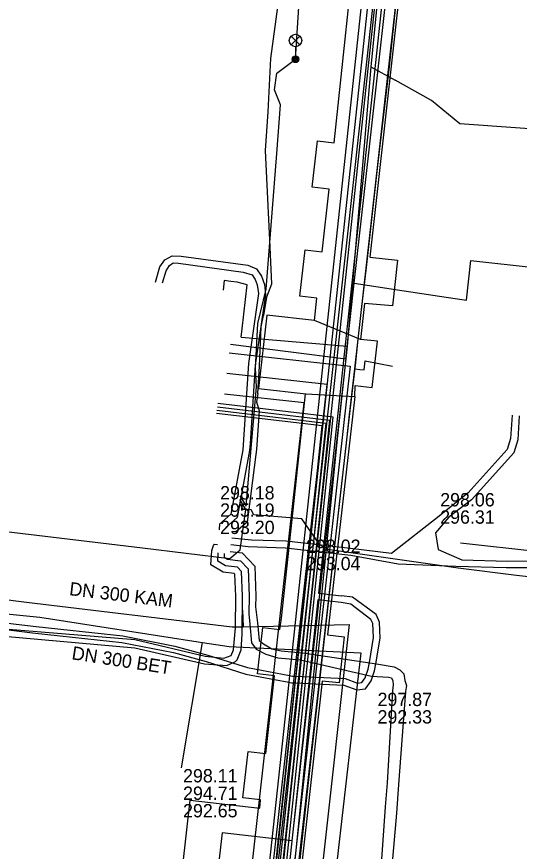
# Model space of a CAD drawing. Extents: x -595540 to -593988, y -1160850 to -1159202.
# Drawn here: x -594145.1 to -594114.9, y -1159654.1 to -1159603.9 of the extents above; entities that cross this region are included whole.
import ezdxf

# ---------------------------------------------------------------- set-up
doc = ezdxf.new("R2010")
doc.units = 0
for name, color, linetype in [('BVK-DESTOVA_popisy', 7, 'Continuous'), ('BVK-DESTOVA_trasa sítě', 7, 'Continuous'), ('BVK-SPLASKOVA_popisy', 7, 'Continuous'), ('BVK-SPLASKOVA_trasa sítě', 7, 'Continuous'), ('BVK-VODOVOD_trasa sítě', 7, 'Continuous'), ('BVK-VODOVOD_trasa zrušené sítě', 7, 'Continuous'), ('CETIN_kabel podzemní', 7, 'Continuous'), ('DESTOVA_trasa neprovozované sítě', 7, 'Continuous'), ('DSP-NN-TEPLARNY_kabel', 7, 'Continuous'), ('EON-NN_kabel', 7, 'Continuous'), ('EON-VN_kabel', 7, 'Continuous'), ('PODA_kabel optický', 7, 'Continuous'), ('SPLASKOVA_neprovozovaná  trasa sítě', 7, 'Continuous'), ('TEPLARNY-ELEKTRO_kabel', 7, 'Continuous'), ('TEPLARNY-HORKOVODY_trasa sítě', 7, 'Continuous'), ('TEPLARNY-HORKOVODY_trasa sítě obvodem', 7, 'Continuous'), ('TEPLARNY-TEPLOVODY_trasa sítě', 7, 'Continuous'), ('TSB_kabel VO', 7, 'Continuous'), ('TSB_kolektor', 7, 'Continuous'), ('TSB_lampy VO', 7, 'Continuous')]:
    doc.layers.add(name, color=color, linetype=linetype)

msp = doc.modelspace()

# ---------------------------------------------------------------- linework, layer by layer
at = {"layer": 'BVK-DESTOVA_popisy'}
for p, q in [((-594123.392, -1159645.499), (-594123.392, -1159645.499)), ((-594135.072, -1159650.614), (-594135.072, -1159650.614))]:
    msp.add_line(p, q, dxfattribs=at)
at = {"layer": 'BVK-DESTOVA_trasa sítě'}
for p, q in [((-594132.296, -1159641.805), (-594124.396, -1159642.184)), ((-594124.396, -1159642.184), (-594128.057, -1159673.904))]:
    msp.add_line(p, q, dxfattribs=at)
for points in [[(-594165.456, -1159637.84), (-594164.262, -1159637.961), (-594164.053, -1159637.982), (-594143.673, -1159640.039)], [(-594143.673, -1159640.039), (-594134.167, -1159641.515), (-594133.91, -1159641.555), (-594132.296, -1159641.805)]]:
    msp.add_lwpolyline(points, dxfattribs=at)
at = {"layer": 'BVK-SPLASKOVA_popisy'}
for p, q in [((-594132.847, -1159632.154), (-594132.847, -1159632.154)), ((-594119.627, -1159632.574), (-594119.627, -1159632.574)), ((-594127.687, -1159635.369), (-594127.687, -1159635.369))]:
    msp.add_line(p, q, dxfattribs=at)
at = {"layer": 'BVK-SPLASKOVA_trasa sítě'}
for p, q in [((-594118.401, -1159635.559), (-594102.323, -1159637.352)), ((-594166.776, -1159636.355), (-594144.473, -1159639.133)), ((-594144.473, -1159639.133), (-594132.128, -1159640.623)), ((-594125.093, -1159640.466), (-594128.719, -1159673.053))]:
    msp.add_line(p, q, dxfattribs=at)
msp.add_lwpolyline([(-594132.128, -1159640.623), (-594131.471, -1159640.608), (-594125.093, -1159640.466)], dxfattribs=at)
at = {"layer": 'BVK-VODOVOD_trasa sítě'}
for points in [[(-594128.27, -1159656.82), (-594127.63, -1159650.88), (-594126.97, -1159644.94), (-594126.32, -1159639), (-594125.66, -1159633.04), (-594125.28, -1159629.75), (-594125.07, -1159627.87), (-594124.75, -1159625.1), (-594124.37, -1159621.72), (-594124.04, -1159618.84), (-594123.37, -1159612.89), (-594122.68, -1159606.94), (-594122.05, -1159600.99)], [(-594124.75, -1159625.1), (-594124.45, -1159625.14), (-594124.204, -1159625.163), (-594124.126, -1159624.633), (-594122.49, -1159624.95)]]:
    msp.add_lwpolyline(points, dxfattribs=at)
at = {"layer": 'BVK-VODOVOD_trasa zrušené sítě'}
msp.add_lwpolyline([(-594139.59, -1159758.16), (-594132.19, -1159691.23), (-594131.54, -1159685.22), (-594130.32, -1159674.22), (-594125.04, -1159627.62), (-594124.69, -1159624.72), (-594124.57, -1159623.5), (-594121.78, -1159598.56), (-594116.31, -1159549.3), (-594116, -1159546.29), (-594115.44, -1159541.42)], dxfattribs=at)
at = {"layer": 'CETIN_kabel podzemní'}
for points in [[(-594122.74, -1159596.11), (-594123.79, -1159606.96)], [(-594123.79, -1159606.96), (-594125.22, -1159623.74)], [(-594123.79, -1159606.96), (-594122.34, -1159607.76)], [(-594105.15, -1159611.87), (-594107.29, -1159611.18), (-594118.44, -1159610.38), (-594120.15, -1159608.97), (-594122.34, -1159607.76)], [(-594131.58, -1159623.21), (-594131.53, -1159622.71), (-594131.23, -1159620.05), (-594131.82, -1159619.89), (-594132.21, -1159619.85), (-594132.61, -1159619.8), (-594132.67, -1159620.38)], [(-594131.58, -1159623.21), (-594125.22, -1159623.74)], [(-594125.22, -1159623.74), (-594125.79, -1159629.14)], [(-594125.79, -1159629.14), (-594129.78, -1159668.79)]]:
    msp.add_lwpolyline(points, dxfattribs=at)
at = {"layer": 'DESTOVA_trasa neprovozované sítě'}
msp.add_line((-594135.176, -1159649.089), (-594133.91, -1159641.555), dxfattribs=at)
at = {"layer": 'DSP-NN-TEPLARNY_kabel'}
for points in [[(-594161.499, -1159948.173), (-594154.44, -1159886.166), (-594161.18, -1159885.431), (-594160.858, -1159882.597), (-594154.099, -1159883.387), (-594145.898, -1159810.464), (-594156.471, -1159809.468), (-594150.592, -1159758.327), (-594140.541, -1159759.383), (-594133.907, -1159702.62), (-594140.574, -1159701.904), (-594140.252, -1159699.013), (-594133.551, -1159699.748), (-594126.054, -1159628.011), (-594132.991, -1159627.198)], [(-594133.014, -1159627.397), (-594126.273, -1159628.187), (-594133.73, -1159699.527), (-594140.428, -1159698.793), (-594140.795, -1159702.081), (-594134.129, -1159702.798), (-594140.716, -1159759.163), (-594150.768, -1159758.107), (-594156.693, -1159809.648), (-594146.119, -1159810.644), (-594154.275, -1159883.165), (-594161.034, -1159882.375), (-594161.401, -1159885.608), (-594154.661, -1159886.343), (-594161.72, -1159948.35)], [(-594133.037, -1159627.596), (-594126.493, -1159628.363), (-594133.908, -1159699.307), (-594140.605, -1159698.572), (-594141.017, -1159702.258), (-594134.351, -1159702.975), (-594140.892, -1159758.943), (-594150.944, -1159757.888), (-594156.915, -1159809.828), (-594146.341, -1159810.824), (-594147.774, -1159823.565), (-594152.315, -1159823.04)], [(-594152.288, -1159822.842), (-594147.95, -1159823.343), (-594146.562, -1159811.004), (-594157.137, -1159810.008), (-594151.12, -1159757.668), (-594141.068, -1159758.724), (-594134.573, -1159703.152), (-594141.238, -1159702.436), (-594140.781, -1159698.351), (-594134.086, -1159699.086), (-594126.712, -1159628.538), (-594133.061, -1159627.794)]]:
    msp.add_lwpolyline(points, dxfattribs=at)
at = {"layer": 'EON-NN_kabel'}
for points in [[(-594124.994, -1159551.564), (-594124.904, -1159551.582), (-594124.975, -1159552.071), (-594124.907, -1159553.941), (-594124.01, -1159560.832), (-594125.027, -1159570.116), (-594126.236, -1159574.881), (-594127.627, -1159589.331), (-594129.176, -1159601.711), (-594129.818, -1159606.455), (-594129.971, -1159609.654), (-594130.132, -1159611.98), (-594129.852, -1159617.799), (-594129.759, -1159620.012), (-594130.07, -1159620.8), (-594130.25, -1159621.9)], [(-594136.727, -1159619.896), (-594136.472, -1159618.975), (-594136.164, -1159618.548), (-594135.73, -1159618.311), (-594135.185, -1159618.335), (-594131.174, -1159618.883), (-594130.656, -1159619.095), (-594130.358, -1159619.535), (-594130.191, -1159620.045), (-594130.122, -1159620.646), (-594130.733, -1159624.88), (-594131.05, -1159629.586), (-594131.079, -1159630.005), (-594131.828, -1159634.042), (-594132.498, -1159634.641), (-594132.501, -1159634.666)], [(-594136.31, -1159619.942), (-594136.085, -1159619.22), (-594135.88, -1159618.896), (-594135.667, -1159618.73), (-594135.351, -1159618.745), (-594131.457, -1159619.291), (-594130.914, -1159619.448), (-594130.732, -1159619.732), (-594130.614, -1159620.064), (-594130.535, -1159620.585), (-594131.143, -1159624.793), (-594131.478, -1159629.966), (-594132.196, -1159633.835), (-594132.881, -1159634.446), (-594132.911, -1159634.751), (-594132.901, -1159634.789)], [(-594130.58, -1159626.58), (-594130.49, -1159624.94), (-594130.39, -1159622.59), (-594130.25, -1159621.9)], [(-594130.58, -1159626.58), (-594130.66, -1159627.09), (-594130.507, -1159627.64), (-594130.658, -1159629.955), (-594130.708, -1159630.255), (-594131.231, -1159634.315), (-594131.899, -1159634.912), (-594132.107, -1159634.889)], [(-594115.315, -1159627.884), (-594115.41, -1159629.289), (-594115.615, -1159629.957), (-594117.948, -1159632.558), (-594119.694, -1159633.953), (-594122.56, -1159636.208), (-594125.021, -1159635.913), (-594128.87, -1159635.472), (-594130.953, -1159635.397), (-594132.151, -1159635.286)], [(-594114.878, -1159627.933), (-594114.967, -1159629.376), (-594115.204, -1159630.147), (-594117.751, -1159632.97), (-594119.119, -1159634.029), (-594119.905, -1159634.971), (-594119.757, -1159635.96), (-594118.338, -1159636.594), (-594115.595, -1159636.658), (-594112.914, -1159636.645), (-594107.229, -1159637.223), (-594102.463, -1159637.885), (-594097.976, -1159638.312), (-594097.531, -1159638.406), (-594096.463, -1159638.455), (-594096.29, -1159638.463), (-594091.079, -1159639.178), (-594085.26, -1159640.034), (-594080.288, -1159640.372)], [(-594093.354, -1159630.234), (-594093.35, -1159631.237), (-594093.607, -1159632.316), (-594094.151, -1159634.073), (-594096.098, -1159636.919), (-594096.596, -1159637.718), (-594096.908, -1159638.056), (-594097.531, -1159638.406), (-594097.86, -1159638.747), (-594102.565, -1159638.281), (-594107.379, -1159637.642), (-594110.231, -1159637.341), (-594112.977, -1159637.065), (-594115.669, -1159637.065), (-594118.698, -1159636.988), (-594122.154, -1159636.854), (-594124.99, -1159636.324), (-594128.929, -1159635.882), (-594131.16, -1159635.798), (-594132.195, -1159635.685)], [(-594148.018, -1159640.557), (-594137.967, -1159641.37), (-594133.752, -1159642.381), (-594132.622, -1159642.502), (-594132.184, -1159642.338), (-594132.036, -1159642.001), (-594131.925, -1159640.679), (-594131.906, -1159638.779), (-594131.954, -1159637.457), (-594132.002, -1159637.407), (-594132.661, -1159637.326), (-594133.407, -1159636.887), (-594133.354, -1159636.025), (-594133.243, -1159635.716), (-594133.181, -1159635.644), (-594132.998, -1159635.664)], [(-594148.08, -1159640.972), (-594137.975, -1159641.882), (-594133.777, -1159642.836), (-594132.45, -1159642.932), (-594131.919, -1159642.705), (-594131.825, -1159642.596), (-594131.582, -1159642.001), (-594131.528, -1159641.058), (-594131.506, -1159638.774), (-594131.559, -1159637.29), (-594131.809, -1159637.028), (-594132.53, -1159636.939), (-594132.993, -1159636.667), (-594132.963, -1159636.175)], [(-594132.604, -1159636.215), (-594132.605, -1159636.431), (-594132.399, -1159636.552), (-594131.617, -1159636.648), (-594131.166, -1159637.125), (-594131.106, -1159638.768), (-594131.116, -1159639.823), (-594131.068, -1159640.45), (-594130.972, -1159641.582), (-594130.675, -1159641.962), (-594130.11, -1159642.264), (-594129.383, -1159642.473), (-594128.01, -1159642.599), (-594123.756, -1159643.575), (-594122.736, -1159643.647), (-594122.546, -1159643.67), (-594122.464, -1159643.869), (-594122.461, -1159644.094), (-594122.49, -1159644.465), (-594122.805, -1159649.988), (-594122.94, -1159651.44), (-594123.456, -1159658.874)], [(-594132.238, -1159636.081), (-594131.53, -1159636.159), (-594130.771, -1159636.96), (-594130.706, -1159638.763), (-594130.712, -1159639.41), (-594130.596, -1159640.369), (-594130.496, -1159641.427), (-594130.238, -1159641.638), (-594129.741, -1159641.942), (-594129.175, -1159642.057), (-594127.74, -1159642.197), (-594123.45, -1159642.835), (-594122.402, -1159643.008), (-594122.05, -1159643.196), (-594121.815, -1159643.429), (-594121.751, -1159643.838), (-594121.643, -1159644.135), (-594121.706, -1159644.505), (-594122.131, -1159650.092), (-594122.262, -1159651.806), (-594122.871, -1159658.918)]]:
    msp.add_lwpolyline(points, dxfattribs=at)
at = {"layer": 'EON-VN_kabel'}
for points in [[(-594093.156, -1159551.185), (-594117.615, -1159548.247), (-594118.307, -1159554.343), (-594118.463, -1159555.715), (-594118.508, -1159556.113), (-594118.598, -1159556.906), (-594118.998, -1159556.864), (-594119.047, -1159557.292), (-594119.092, -1159557.691), (-594119.143, -1159558.143), (-594119.188, -1159558.541), (-594119.287, -1159559.415), (-594118.888, -1159559.46), (-594127.888, -1159643.604), (-594127.931, -1159644.002), (-594129.717, -1159660.699), (-594130.497, -1159669.009), (-594137.537, -1159732.843), (-594137.6, -1159733.413), (-594138.546, -1159741.99), (-594138.944, -1159741.946), (-594139.342, -1159741.902), (-594140.138, -1159741.814)], [(-594146.556, -1159830.012), (-594148.97, -1159829.733), (-594146.93, -1159812.154), (-594157.67, -1159811.028), (-594151.563, -1159757.117), (-594140.745, -1159758.271), (-594138.988, -1159742.343), (-594138.944, -1159741.946), (-594138.04, -1159733.747), (-594137.977, -1159733.176), (-594130.895, -1159668.972), (-594130.115, -1159660.662), (-594128.332, -1159643.983), (-594128.289, -1159643.585), (-594119.332, -1159559.812), (-594119.729, -1159559.767), (-594119.587, -1159558.52), (-594119.542, -1159558.122), (-594119.484, -1159557.612), (-594119.439, -1159557.213), (-594119.303, -1159556.023), (-594118.508, -1159556.113), (-594118.094, -1159556.16), (-594117.878, -1159556.185)], [(-594117.832, -1159555.787), (-594118.053, -1159555.762), (-594118.463, -1159555.715), (-594119.655, -1159555.58), (-594119.831, -1159557.135), (-594119.877, -1159557.533), (-594119.941, -1159558.101), (-594119.986, -1159558.499), (-594120.17, -1159560.12), (-594119.773, -1159560.165), (-594128.687, -1159643.541), (-594128.729, -1159643.94), (-594130.513, -1159660.624), (-594131.293, -1159668.934), (-594138.416, -1159733.509), (-594138.479, -1159734.079), (-594139.254, -1159741.107), (-594140.051, -1159741.019)], [(-594117.968, -1159556.979), (-594118.191, -1159557.019), (-594118.227, -1159557.352), (-594118.27, -1159557.754), (-594118.313, -1159558.153), (-594118.356, -1159558.555), (-594126.943, -1159638.597), (-594125.548, -1159638.746)], [(-594148.007, -1159640.503), (-594144.113, -1159640.966), (-594142.456, -1159641.148), (-594138.744, -1159641.555), (-594135.653, -1159642.161), (-594133.694, -1159642.696), (-594131.309, -1159643.454), (-594128.729, -1159643.94), (-594128.553, -1159643.973), (-594128.332, -1159643.983), (-594127.931, -1159644.002), (-594127.525, -1159644.021), (-594125.423, -1159644.119), (-594124.634, -1159644.402), (-594124.112, -1159644.333), (-594123.77, -1159643.861), (-594123.571, -1159643.258), (-594123.488, -1159642.835), (-594123.237, -1159641.286), (-594123.271, -1159640.326), (-594123.482, -1159639.868), (-594124.888, -1159638.821), (-594125.548, -1159638.746)], [(-594125.571, -1159639.145), (-594126.986, -1159638.994), (-594127.482, -1159643.623), (-594127.525, -1159644.021), (-594129.318, -1159660.736), (-594130.098, -1159669.046), (-594137.098, -1159732.51), (-594137.161, -1159733.08), (-594140.037, -1159759.151), (-594150.858, -1159757.997), (-594156.784, -1159810.317), (-594146.042, -1159811.443), (-594148.099, -1159829.169), (-594146.492, -1159829.355)], [(-594147.975, -1159640.104), (-594144.068, -1159640.569), (-594142.412, -1159640.75), (-594138.684, -1159641.159), (-594135.562, -1159641.771), (-594133.581, -1159642.312), (-594131.211, -1159643.065), (-594128.687, -1159643.541), (-594128.506, -1159643.575), (-594128.289, -1159643.585), (-594127.888, -1159643.604), (-594127.482, -1159643.623), (-594125.344, -1159643.722), (-594124.59, -1159643.993), (-594124.335, -1159643.959), (-594124.13, -1159643.677), (-594123.959, -1159643.157), (-594123.882, -1159642.764), (-594123.638, -1159641.261), (-594123.668, -1159640.421), (-594123.787, -1159640.163), (-594125.002, -1159639.251), (-594125.571, -1159639.145)]]:
    msp.add_lwpolyline(points, dxfattribs=at)
at = {"layer": 'PODA_kabel optický'}
msp.add_lwpolyline([(-594132.759, -1159685.707), (-594122.889, -1159596.291)], dxfattribs=at)
at = {"layer": 'SPLASKOVA_neprovozovaná  trasa sítě'}
msp.add_line((-594131.494, -1159639.609), (-594131.471, -1159640.608), dxfattribs=at)
at = {"layer": 'TEPLARNY-ELEKTRO_kabel'}
for points in [[(-594161.499, -1159948.173), (-594154.44, -1159886.166), (-594161.18, -1159885.431), (-594160.858, -1159882.597), (-594154.099, -1159883.387), (-594145.898, -1159810.464), (-594156.471, -1159809.468), (-594150.592, -1159758.327), (-594140.541, -1159759.383), (-594133.907, -1159702.62), (-594140.574, -1159701.904), (-594140.252, -1159699.013), (-594133.551, -1159699.748), (-594126.054, -1159628.011), (-594132.991, -1159627.198)], [(-594133.014, -1159627.397), (-594126.273, -1159628.187), (-594133.73, -1159699.527), (-594140.428, -1159698.793), (-594140.795, -1159702.081), (-594134.129, -1159702.798), (-594140.716, -1159759.163), (-594150.768, -1159758.107), (-594156.693, -1159809.648), (-594146.119, -1159810.644), (-594154.275, -1159883.165), (-594161.034, -1159882.375), (-594161.401, -1159885.608), (-594154.661, -1159886.343), (-594161.72, -1159948.35)], [(-594133.037, -1159627.596), (-594126.493, -1159628.363), (-594133.908, -1159699.307), (-594140.605, -1159698.572), (-594141.017, -1159702.258), (-594134.351, -1159702.975), (-594140.892, -1159758.943), (-594150.944, -1159757.888), (-594156.915, -1159809.828), (-594146.341, -1159810.824), (-594147.774, -1159823.565), (-594152.315, -1159823.04)], [(-594152.288, -1159822.842), (-594147.95, -1159823.343), (-594146.562, -1159811.004), (-594157.137, -1159810.008), (-594151.12, -1159757.668), (-594141.068, -1159758.724), (-594134.573, -1159703.152), (-594141.238, -1159702.436), (-594140.781, -1159698.351), (-594134.086, -1159699.086), (-594126.712, -1159628.538), (-594133.061, -1159627.794)]]:
    msp.add_lwpolyline(points, dxfattribs=at)
at = {"layer": 'TEPLARNY-HORKOVODY_trasa sítě'}
for p, q in [((-594126.423, -1159626.054), (-594132.45, -1159625.377)), ((-594134.743, -1159700.091), (-594126.423, -1159626.054))]:
    msp.add_line(p, q, dxfattribs=at)
at = {"layer": 'TEPLARNY-HORKOVODY_trasa sítě obvodem'}
for p, q in [((-594132.31, -1159624.135), (-594125.041, -1159624.952)), ((-594125.041, -1159624.952), (-594133.697, -1159701.969)), ((-594127.805, -1159627.157), (-594132.589, -1159626.619)), ((-594135.79, -1159698.212), (-594127.805, -1159627.157))]:
    msp.add_line(p, q, dxfattribs=at)
at = {"layer": 'TEPLARNY-TEPLOVODY_trasa sítě'}
for p, q in [((-594125.301, -1159624.502), (-594124.794, -1159619.961)), ((-594124.794, -1159619.961), (-594121.797, -1159620.411)), ((-594121.797, -1159620.411), (-594119.274, -1159620.789)), ((-594132.225, -1159623.614), (-594125.301, -1159624.502))]:
    msp.add_line(p, q, dxfattribs=at)
for points in [[(-594124.794, -1159619.961), (-594124.179, -1159614.451), (-594122.116, -1159595.956)], [(-594119.274, -1159620.789), (-594118.05, -1159620.973), (-594117.788, -1159618.599), (-594099.308, -1159620.64), (-594099.583, -1159623.125), (-594096.601, -1159623.454), (-594096.326, -1159620.969), (-594076.973, -1159623.107), (-594077.227, -1159625.594), (-594074.245, -1159625.924), (-594073.991, -1159623.437), (-594055.068, -1159625.527), (-594055.388, -1159628.007), (-594052.406, -1159628.336), (-594052.086, -1159625.856), (-594033.14, -1159627.95), (-594034.16, -1159636.861), (-594032.258, -1159637.092)], [(-594125.301, -1159624.502), (-594126.281, -1159633.29), (-594128.532, -1159653.47), (-594132.723, -1159652.992), (-594133.12, -1159656.469), (-594128.92, -1159656.948), (-594130.474, -1159670.877)]]:
    msp.add_lwpolyline(points, dxfattribs=at)
at = {"layer": 'TSB_kabel VO'}
for points in [[(-594131.656, -1159632.736), (-594131.292, -1159633.362), (-594130.67, -1159626.18), (-594130.72, -1159625.06), (-594130.58, -1159622.38), (-594130.09, -1159620.31), (-594129.45, -1159612.16), (-594129.22, -1159609.24), (-594129.59, -1159608.33), (-594129.44, -1159607.34), (-594128.32, -1159606.5), (-594127.7, -1159596.76)], [(-594188.62, -1159599.14), (-594189.58, -1159608.14), (-594190.07, -1159612.07), (-594190.97, -1159620.67), (-594191.06, -1159620.83), (-594191.016, -1159621.067), (-594191.89, -1159628.67), (-594191.54, -1159629.09), (-594189.61, -1159629.11), (-594174.32, -1159630.78), (-594159.18, -1159632.47), (-594147.95, -1159633.92), (-594147.11, -1159634.24), (-594146.72, -1159634.77), (-594137.5, -1159635.86), (-594132.27, -1159636.51), (-594131.65, -1159635.99), (-594131.31, -1159633.57), (-594131.662, -1159632.965)], [(-594052.93, -1159644.47), (-594053.47, -1159644.41), (-594059.85, -1159643.49), (-594071.32, -1159642.13), (-594075.5, -1159641.98), (-594079.54, -1159641.6), (-594080.13, -1159641.13), (-594080.84, -1159640.9), (-594092.53, -1159639.95), (-594093.31, -1159639.83), (-594096.51, -1159639.35), (-594098, -1159639.24), (-594109.074, -1159638.18), (-594109.36, -1159638.33), (-594109.61, -1159638.13), (-594115.04, -1159637.52), (-594118.55, -1159637.08), (-594126.54, -1159635.95), (-594126.9, -1159635.63), (-594127.94, -1159634.12), (-594130.818, -1159633.882), (-594130.973, -1159633.59), (-594131.454, -1159633.561), (-594131.668, -1159633.193)]]:
    msp.add_lwpolyline(points, dxfattribs=at)
at = {"layer": 'TSB_kolektor'}
for points in [[(-594127.038, -1159620.857), (-594128.052, -1159620.743), (-594127.74, -1159617.961), (-594126.727, -1159618.074), (-594126.304, -1159614.298), (-594127.317, -1159614.184), (-594127.006, -1159611.402), (-594125.992, -1159611.515), (-594124.54, -1159597.72), (-594124.097, -1159594.591), (-594120.226, -1159595.065), (-594120.3, -1159595.26), (-594120.538, -1159597.847), (-594121.551, -1159597.734), (-594123.864, -1159618.395), (-594122.195, -1159618.582), (-594122.5, -1159621.31), (-594124.176, -1159621.177), (-594124.417, -1159623.334), (-594127.188, -1159622.199)], [(-594124.729, -1159626.117), (-594123.715, -1159626.23), (-594123.404, -1159623.447), (-594124.417, -1159623.334), (-594127.188, -1159622.199), (-594130.05, -1159621.878), (-594130.544, -1159626.291), (-594127.682, -1159626.611), (-594124.761, -1159626.761)]]:
    msp.add_lwpolyline(points, close=True, dxfattribs=at)
msp.add_lwpolyline([(-594135.322, -1159657.101), (-594134.643, -1159651.038), (-594130.47, -1159651.505), (-594130.414, -1159651.009), (-594131.481, -1159650.889), (-594131.169, -1159648.107), (-594130.102, -1159648.226), (-594129.579, -1159643.555), (-594130.593, -1159643.442), (-594130.282, -1159640.659), (-594129.268, -1159640.773), (-594129.16, -1159640.1), (-594128.52, -1159634.17), (-594127.726, -1159626.615), (-594124.761, -1159626.761), (-594126.406, -1159641.093), (-594125.392, -1159641.206), (-594125.704, -1159643.989), (-594126.717, -1159643.876), (-594129.548, -1159669.158)], dxfattribs=at)
at = {"layer": 'TSB_lampy VO'}
for p, q in [((-594128.585, -1159605.64), (-594128.055, -1159605.11)), ((-594128.585, -1159605.11), (-594128.055, -1159605.64)), ((-594128.585, -1159605.64), (-594128.055, -1159605.11)), ((-594128.585, -1159605.11), (-594128.055, -1159605.64)), ((-594128.32, -1159605.75), (-594128.32, -1159606.5)), ((-594128.32, -1159605.75), (-594128.32, -1159606.5))]:
    msp.add_line(p, q, dxfattribs=at)
for centre, radius in [((-594128.32, -1159605.375), 0.375), ((-594128.32, -1159605.375), 0.375), ((-594128.32, -1159606.5), 0.2), ((-594128.32, -1159606.5), 0.2), ((-594128.32, -1159606.5), 0.145), ((-594128.32, -1159606.5), 0.145), ((-594128.32, -1159606.5), 0.0876), ((-594128.32, -1159606.5), 0.0876)]:
    msp.add_circle(centre, radius, dxfattribs=at)

# ---------------------------------------------------------------- texts
at = {"layer": 'BVK-DESTOVA_popisy'}
msp.add_text('DN 300 BET', height=0.8, rotation=351.1658, dxfattribs=at).set_placement((-594141.797, -1159642.559))
for s, p in [('297.87', (-594123.392, -1159645.374)), ('292.33', (-594123.392, -1159646.424)), ('298.11', (-594135.072, -1159649.964)), ('294.71', (-594135.072, -1159651.014)), ('292.65', (-594135.072, -1159652.064))]:
    msp.add_text(s, height=0.8, dxfattribs=at).set_placement(p)
at = {"layer": 'BVK-SPLASKOVA_popisy'}
for s, p in [('298.18', (-594132.847, -1159632.954)), ('298.06', (-594119.627, -1159633.374)), ('295.19', (-594132.847, -1159633.994)), ('296.31', (-594119.627, -1159634.414)), ('293.20', (-594132.847, -1159635.034)), ('298.02', (-594127.687, -1159636.169)), ('293.04', (-594127.687, -1159637.209))]:
    msp.add_text(s, height=0.8, dxfattribs=at).set_placement(p)
msp.add_text('DN 300 KAM', height=0.8, rotation=353.1139, dxfattribs=at).set_placement((-594141.935, -1159638.706))

doc.saveas('drawing.dxf')
